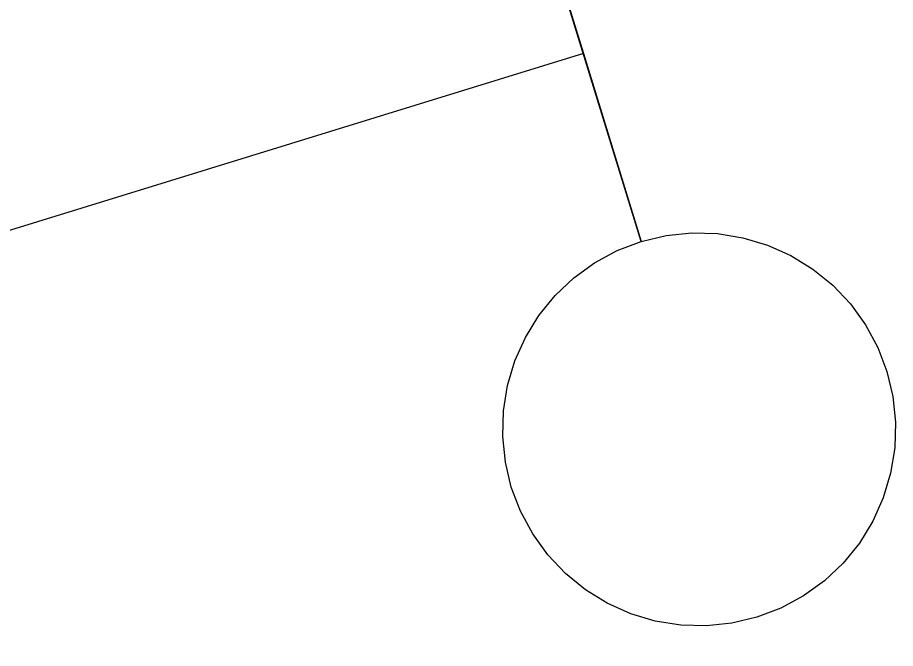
# Model space of a CAD drawing. Extents: x 6540402 to 6566579, y 5525343 to 5532423.
# Drawn here: x 6562627.504 to 6562628.621, y 5529685.896 to 5529686.698 of the extents above; entities that cross this region are included whole.
import ezdxf

# ---------------------------------------------------------------- set-up
doc = ezdxf.new("R2010")
doc.units = 0
for name, color, linetype in [('IR_ps_geometria', 7, 'Continuous'), ('TOR_PS_T-tory projektowane', 7, 'Continuous'), ('TOR_RAMKI-ramka+tabelka 2', 7, 'Continuous')]:
    doc.layers.add(name, color=color, linetype=linetype)

msp = doc.modelspace()

# ---------------------------------------------------------------- linework, layer by layer
at = {"layer": 'IR_ps_geometria'}
msp.add_lwpolyline([(6562628.1505, 5529686.8913), (6562628.2242, 5529686.6524), (6562628.2978, 5529686.4135), (6562628.3296, 5529686.421), (6562628.3621, 5529686.4244), (6562628.3948, 5529686.4235), (6562628.4271, 5529686.4183), (6562628.4584, 5529686.4089), (6562628.4883, 5529686.3955), (6562628.5161, 5529686.3784), (6562628.5415, 5529686.3578), (6562628.564, 5529686.334), (6562628.5831, 5529686.3075), (6562628.5987, 5529686.2787), (6562628.6103, 5529686.2482), (6562628.6179, 5529686.2164), (6562628.6212, 5529686.1838), (6562628.6203, 5529686.1511), (6562628.6151, 5529686.1189), (6562628.6058, 5529686.0875), (6562628.5924, 5529686.0577), (6562628.5753, 5529686.0298), (6562628.5546, 5529686.0045), (6562628.5308, 5529685.982), (6562628.5043, 5529685.9628), (6562628.4756, 5529685.9473), (6562628.445, 5529685.9356), (6562628.4132, 5529685.9281), (6562628.3807, 5529685.9247), (6562628.348, 5529685.9257), (6562628.3157, 5529685.9308), (6562628.2844, 5529685.9402), (6562628.2545, 5529685.9536), (6562628.2267, 5529685.9707), (6562628.2013, 5529685.9913), (6562628.1788, 5529686.0151), (6562628.1597, 5529686.0416), (6562628.1441, 5529686.0704), (6562628.1325, 5529686.1009), (6562628.1249, 5529686.1327), (6562628.1216, 5529686.1653), (6562628.1225, 5529686.198), (6562628.1277, 5529686.2303), (6562628.137, 5529686.2616), (6562628.1504, 5529686.2914), (6562628.1676, 5529686.3193), (6562628.1882, 5529686.3447), (6562628.212, 5529686.3671), (6562628.2385, 5529686.3863), (6562628.2672, 5529686.4018), (6562628.2978, 5529686.4135), (6562628.1505, 5529686.8913)], dxfattribs=at)
msp.add_lwpolyline([(6562628.1505, 5529686.8913), (6562628.2242, 5529686.6524), (6562628.2978, 5529686.4135), (6562628.3296, 5529686.421), (6562628.3621, 5529686.4244), (6562628.3948, 5529686.4235), (6562628.4271, 5529686.4183), (6562628.4584, 5529686.4089), (6562628.4883, 5529686.3955), (6562628.5161, 5529686.3784), (6562628.5415, 5529686.3578), (6562628.564, 5529686.334), (6562628.5831, 5529686.3075), (6562628.5987, 5529686.2787), (6562628.6103, 5529686.2482), (6562628.6179, 5529686.2164), (6562628.6212, 5529686.1838), (6562628.6203, 5529686.1511), (6562628.6151, 5529686.1189), (6562628.6058, 5529686.0875), (6562628.5924, 5529686.0577), (6562628.5753, 5529686.0298), (6562628.5546, 5529686.0045), (6562628.5308, 5529685.982), (6562628.5043, 5529685.9628), (6562628.4756, 5529685.9473), (6562628.445, 5529685.9356), (6562628.4132, 5529685.9281), (6562628.3807, 5529685.9247), (6562628.348, 5529685.9257), (6562628.3157, 5529685.9308), (6562628.2844, 5529685.9402), (6562628.2545, 5529685.9536), (6562628.2267, 5529685.9707), (6562628.2013, 5529685.9913), (6562628.1788, 5529686.0151), (6562628.1597, 5529686.0416), (6562628.1441, 5529686.0704), (6562628.1325, 5529686.1009), (6562628.1249, 5529686.1327), (6562628.1216, 5529686.1653), (6562628.1225, 5529686.198), (6562628.1277, 5529686.2303), (6562628.137, 5529686.2616), (6562628.1504, 5529686.2914), (6562628.1676, 5529686.3193), (6562628.1882, 5529686.3447), (6562628.212, 5529686.3671), (6562628.2385, 5529686.3863), (6562628.2672, 5529686.4018), (6562628.2978, 5529686.4135), (6562628.1505, 5529686.8913)], dxfattribs=at)
msp.add_lwpolyline([(6562628.1505, 5529686.8913), (6562628.2242, 5529686.6524), (6562628.2978, 5529686.4135), (6562628.3296, 5529686.421), (6562628.3621, 5529686.4244), (6562628.3948, 5529686.4235), (6562628.4271, 5529686.4183), (6562628.4584, 5529686.4089), (6562628.4883, 5529686.3955), (6562628.5161, 5529686.3784), (6562628.5415, 5529686.3578), (6562628.564, 5529686.334), (6562628.5831, 5529686.3075), (6562628.5987, 5529686.2787), (6562628.6103, 5529686.2482), (6562628.6179, 5529686.2164), (6562628.6212, 5529686.1838), (6562628.6203, 5529686.1511), (6562628.6151, 5529686.1189), (6562628.6058, 5529686.0875), (6562628.5924, 5529686.0577), (6562628.5753, 5529686.0298), (6562628.5546, 5529686.0045), (6562628.5308, 5529685.982), (6562628.5043, 5529685.9628), (6562628.4756, 5529685.9473), (6562628.445, 5529685.9356), (6562628.4132, 5529685.9281), (6562628.3807, 5529685.9247), (6562628.348, 5529685.9257), (6562628.3157, 5529685.9308), (6562628.2844, 5529685.9402), (6562628.2545, 5529685.9536), (6562628.2267, 5529685.9707), (6562628.2013, 5529685.9913), (6562628.1788, 5529686.0151), (6562628.1597, 5529686.0416), (6562628.1441, 5529686.0704), (6562628.1325, 5529686.1009), (6562628.1249, 5529686.1327), (6562628.1216, 5529686.1653), (6562628.1225, 5529686.198), (6562628.1277, 5529686.2303), (6562628.137, 5529686.2616), (6562628.1504, 5529686.2914), (6562628.1676, 5529686.3193), (6562628.1882, 5529686.3447), (6562628.212, 5529686.3671), (6562628.2385, 5529686.3863), (6562628.2672, 5529686.4018), (6562628.2978, 5529686.4135), (6562628.1505, 5529686.8913)], dxfattribs=at)
msp.add_lwpolyline([(6562628.1505, 5529686.8913), (6562628.2242, 5529686.6524), (6562628.2978, 5529686.4135), (6562628.3296, 5529686.421), (6562628.3621, 5529686.4244), (6562628.3948, 5529686.4235), (6562628.4271, 5529686.4183), (6562628.4584, 5529686.4089), (6562628.4883, 5529686.3955), (6562628.5161, 5529686.3784), (6562628.5415, 5529686.3578), (6562628.564, 5529686.334), (6562628.5831, 5529686.3075), (6562628.5987, 5529686.2787), (6562628.6103, 5529686.2482), (6562628.6179, 5529686.2164), (6562628.6212, 5529686.1838), (6562628.6203, 5529686.1511), (6562628.6151, 5529686.1189), (6562628.6058, 5529686.0875), (6562628.5924, 5529686.0577), (6562628.5753, 5529686.0298), (6562628.5546, 5529686.0045), (6562628.5308, 5529685.982), (6562628.5043, 5529685.9628), (6562628.4756, 5529685.9473), (6562628.445, 5529685.9356), (6562628.4132, 5529685.9281), (6562628.3807, 5529685.9247), (6562628.348, 5529685.9257), (6562628.3157, 5529685.9308), (6562628.2844, 5529685.9402), (6562628.2545, 5529685.9536), (6562628.2267, 5529685.9707), (6562628.2013, 5529685.9913), (6562628.1788, 5529686.0151), (6562628.1597, 5529686.0416), (6562628.1441, 5529686.0704), (6562628.1325, 5529686.1009), (6562628.1249, 5529686.1327), (6562628.1216, 5529686.1653), (6562628.1225, 5529686.198), (6562628.1277, 5529686.2303), (6562628.137, 5529686.2616), (6562628.1504, 5529686.2914), (6562628.1676, 5529686.3193), (6562628.1882, 5529686.3447), (6562628.212, 5529686.3671), (6562628.2385, 5529686.3863), (6562628.2672, 5529686.4018), (6562628.2978, 5529686.4135), (6562628.1505, 5529686.8913)], dxfattribs=at)
msp.add_lwpolyline([(6562628.1505, 5529686.8913), (6562628.2242, 5529686.6524), (6562628.2978, 5529686.4135), (6562628.3296, 5529686.421), (6562628.3621, 5529686.4244), (6562628.3948, 5529686.4235), (6562628.4271, 5529686.4183), (6562628.4584, 5529686.4089), (6562628.4883, 5529686.3955), (6562628.5161, 5529686.3784), (6562628.5415, 5529686.3578), (6562628.564, 5529686.334), (6562628.5831, 5529686.3075), (6562628.5987, 5529686.2787), (6562628.6103, 5529686.2482), (6562628.6179, 5529686.2164), (6562628.6212, 5529686.1838), (6562628.6203, 5529686.1511), (6562628.6151, 5529686.1189), (6562628.6058, 5529686.0875), (6562628.5924, 5529686.0577), (6562628.5753, 5529686.0298), (6562628.5546, 5529686.0045), (6562628.5308, 5529685.982), (6562628.5043, 5529685.9628), (6562628.4756, 5529685.9473), (6562628.445, 5529685.9356), (6562628.4132, 5529685.9281), (6562628.3807, 5529685.9247), (6562628.348, 5529685.9257), (6562628.3157, 5529685.9308), (6562628.2844, 5529685.9402), (6562628.2545, 5529685.9536), (6562628.2267, 5529685.9707), (6562628.2013, 5529685.9913), (6562628.1788, 5529686.0151), (6562628.1597, 5529686.0416), (6562628.1441, 5529686.0704), (6562628.1325, 5529686.1009), (6562628.1249, 5529686.1327), (6562628.1216, 5529686.1653), (6562628.1225, 5529686.198), (6562628.1277, 5529686.2303), (6562628.137, 5529686.2616), (6562628.1504, 5529686.2914), (6562628.1676, 5529686.3193), (6562628.1882, 5529686.3447), (6562628.212, 5529686.3671), (6562628.2385, 5529686.3863), (6562628.2672, 5529686.4018), (6562628.2978, 5529686.4135), (6562628.1505, 5529686.8913)], dxfattribs=at)
msp.add_lwpolyline([(6562628.1505, 5529686.8913), (6562628.2242, 5529686.6524), (6562628.2978, 5529686.4135), (6562628.3296, 5529686.421), (6562628.3621, 5529686.4244), (6562628.3948, 5529686.4235), (6562628.4271, 5529686.4183), (6562628.4584, 5529686.4089), (6562628.4883, 5529686.3955), (6562628.5161, 5529686.3784), (6562628.5415, 5529686.3578), (6562628.564, 5529686.334), (6562628.5831, 5529686.3075), (6562628.5987, 5529686.2787), (6562628.6103, 5529686.2482), (6562628.6179, 5529686.2164), (6562628.6212, 5529686.1838), (6562628.6203, 5529686.1511), (6562628.6151, 5529686.1189), (6562628.6058, 5529686.0875), (6562628.5924, 5529686.0577), (6562628.5753, 5529686.0298), (6562628.5546, 5529686.0045), (6562628.5308, 5529685.982), (6562628.5043, 5529685.9628), (6562628.4756, 5529685.9473), (6562628.445, 5529685.9356), (6562628.4132, 5529685.9281), (6562628.3807, 5529685.9247), (6562628.348, 5529685.9257), (6562628.3157, 5529685.9308), (6562628.2844, 5529685.9402), (6562628.2545, 5529685.9536), (6562628.2267, 5529685.9707), (6562628.2013, 5529685.9913), (6562628.1788, 5529686.0151), (6562628.1597, 5529686.0416), (6562628.1441, 5529686.0704), (6562628.1325, 5529686.1009), (6562628.1249, 5529686.1327), (6562628.1216, 5529686.1653), (6562628.1225, 5529686.198), (6562628.1277, 5529686.2303), (6562628.137, 5529686.2616), (6562628.1504, 5529686.2914), (6562628.1676, 5529686.3193), (6562628.1882, 5529686.3447), (6562628.212, 5529686.3671), (6562628.2385, 5529686.3863), (6562628.2672, 5529686.4018), (6562628.2978, 5529686.4135), (6562628.1505, 5529686.8913)], dxfattribs=at)
msp.add_lwpolyline([(6562628.1505, 5529686.8913), (6562628.2242, 5529686.6524), (6562628.2978, 5529686.4135), (6562628.3296, 5529686.421), (6562628.3621, 5529686.4244), (6562628.3948, 5529686.4235), (6562628.4271, 5529686.4183), (6562628.4584, 5529686.4089), (6562628.4883, 5529686.3955), (6562628.5161, 5529686.3784), (6562628.5415, 5529686.3578), (6562628.564, 5529686.334), (6562628.5831, 5529686.3075), (6562628.5987, 5529686.2787), (6562628.6103, 5529686.2482), (6562628.6179, 5529686.2164), (6562628.6212, 5529686.1838), (6562628.6203, 5529686.1511), (6562628.6151, 5529686.1189), (6562628.6058, 5529686.0875), (6562628.5924, 5529686.0577), (6562628.5753, 5529686.0298), (6562628.5546, 5529686.0045), (6562628.5308, 5529685.982), (6562628.5043, 5529685.9628), (6562628.4756, 5529685.9473), (6562628.445, 5529685.9356), (6562628.4132, 5529685.9281), (6562628.3807, 5529685.9247), (6562628.348, 5529685.9257), (6562628.3157, 5529685.9308), (6562628.2844, 5529685.9402), (6562628.2545, 5529685.9536), (6562628.2267, 5529685.9707), (6562628.2013, 5529685.9913), (6562628.1788, 5529686.0151), (6562628.1597, 5529686.0416), (6562628.1441, 5529686.0704), (6562628.1325, 5529686.1009), (6562628.1249, 5529686.1327), (6562628.1216, 5529686.1653), (6562628.1225, 5529686.198), (6562628.1277, 5529686.2303), (6562628.137, 5529686.2616), (6562628.1504, 5529686.2914), (6562628.1676, 5529686.3193), (6562628.1882, 5529686.3447), (6562628.212, 5529686.3671), (6562628.2385, 5529686.3863), (6562628.2672, 5529686.4018), (6562628.2978, 5529686.4135), (6562628.1505, 5529686.8913)], dxfattribs=at)
msp.add_lwpolyline([(6562628.1505, 5529686.8913), (6562628.2242, 5529686.6524), (6562628.2978, 5529686.4135), (6562628.3296, 5529686.421), (6562628.3621, 5529686.4244), (6562628.3948, 5529686.4235), (6562628.4271, 5529686.4183), (6562628.4584, 5529686.4089), (6562628.4883, 5529686.3955), (6562628.5161, 5529686.3784), (6562628.5415, 5529686.3578), (6562628.564, 5529686.334), (6562628.5831, 5529686.3075), (6562628.5987, 5529686.2787), (6562628.6103, 5529686.2482), (6562628.6179, 5529686.2164), (6562628.6212, 5529686.1838), (6562628.6203, 5529686.1511), (6562628.6151, 5529686.1189), (6562628.6058, 5529686.0875), (6562628.5924, 5529686.0577), (6562628.5753, 5529686.0298), (6562628.5546, 5529686.0045), (6562628.5308, 5529685.982), (6562628.5043, 5529685.9628), (6562628.4756, 5529685.9473), (6562628.445, 5529685.9356), (6562628.4132, 5529685.9281), (6562628.3807, 5529685.9247), (6562628.348, 5529685.9257), (6562628.3157, 5529685.9308), (6562628.2844, 5529685.9402), (6562628.2545, 5529685.9536), (6562628.2267, 5529685.9707), (6562628.2013, 5529685.9913), (6562628.1788, 5529686.0151), (6562628.1597, 5529686.0416), (6562628.1441, 5529686.0704), (6562628.1325, 5529686.1009), (6562628.1249, 5529686.1327), (6562628.1216, 5529686.1653), (6562628.1225, 5529686.198), (6562628.1277, 5529686.2303), (6562628.137, 5529686.2616), (6562628.1504, 5529686.2914), (6562628.1676, 5529686.3193), (6562628.1882, 5529686.3447), (6562628.212, 5529686.3671), (6562628.2385, 5529686.3863), (6562628.2672, 5529686.4018), (6562628.2978, 5529686.4135), (6562628.1505, 5529686.8913)], dxfattribs=at)
msp.add_lwpolyline([(6562628.1505, 5529686.8913), (6562628.2242, 5529686.6524), (6562628.2978, 5529686.4135), (6562628.3296, 5529686.421), (6562628.3621, 5529686.4244), (6562628.3948, 5529686.4235), (6562628.4271, 5529686.4183), (6562628.4584, 5529686.4089), (6562628.4883, 5529686.3955), (6562628.5161, 5529686.3784), (6562628.5415, 5529686.3578), (6562628.564, 5529686.334), (6562628.5831, 5529686.3075), (6562628.5987, 5529686.2787), (6562628.6103, 5529686.2482), (6562628.6179, 5529686.2164), (6562628.6212, 5529686.1838), (6562628.6203, 5529686.1511), (6562628.6151, 5529686.1189), (6562628.6058, 5529686.0875), (6562628.5924, 5529686.0577), (6562628.5753, 5529686.0298), (6562628.5546, 5529686.0045), (6562628.5308, 5529685.982), (6562628.5043, 5529685.9628), (6562628.4756, 5529685.9473), (6562628.445, 5529685.9356), (6562628.4132, 5529685.9281), (6562628.3807, 5529685.9247), (6562628.348, 5529685.9257), (6562628.3157, 5529685.9308), (6562628.2844, 5529685.9402), (6562628.2545, 5529685.9536), (6562628.2267, 5529685.9707), (6562628.2013, 5529685.9913), (6562628.1788, 5529686.0151), (6562628.1597, 5529686.0416), (6562628.1441, 5529686.0704), (6562628.1325, 5529686.1009), (6562628.1249, 5529686.1327), (6562628.1216, 5529686.1653), (6562628.1225, 5529686.198), (6562628.1277, 5529686.2303), (6562628.137, 5529686.2616), (6562628.1504, 5529686.2914), (6562628.1676, 5529686.3193), (6562628.1882, 5529686.3447), (6562628.212, 5529686.3671), (6562628.2385, 5529686.3863), (6562628.2672, 5529686.4018), (6562628.2978, 5529686.4135), (6562628.1505, 5529686.8913)], dxfattribs=at)
msp.add_lwpolyline([(6562628.1505, 5529686.8913), (6562628.2242, 5529686.6524), (6562628.2978, 5529686.4135), (6562628.3296, 5529686.421), (6562628.3621, 5529686.4244), (6562628.3948, 5529686.4235), (6562628.4271, 5529686.4183), (6562628.4584, 5529686.4089), (6562628.4883, 5529686.3955), (6562628.5161, 5529686.3784), (6562628.5415, 5529686.3578), (6562628.564, 5529686.334), (6562628.5831, 5529686.3075), (6562628.5987, 5529686.2787), (6562628.6103, 5529686.2482), (6562628.6179, 5529686.2164), (6562628.6212, 5529686.1838), (6562628.6203, 5529686.1511), (6562628.6151, 5529686.1189), (6562628.6058, 5529686.0875), (6562628.5924, 5529686.0577), (6562628.5753, 5529686.0298), (6562628.5546, 5529686.0045), (6562628.5308, 5529685.982), (6562628.5043, 5529685.9628), (6562628.4756, 5529685.9473), (6562628.445, 5529685.9356), (6562628.4132, 5529685.9281), (6562628.3807, 5529685.9247), (6562628.348, 5529685.9257), (6562628.3157, 5529685.9308), (6562628.2844, 5529685.9402), (6562628.2545, 5529685.9536), (6562628.2267, 5529685.9707), (6562628.2013, 5529685.9913), (6562628.1788, 5529686.0151), (6562628.1597, 5529686.0416), (6562628.1441, 5529686.0704), (6562628.1325, 5529686.1009), (6562628.1249, 5529686.1327), (6562628.1216, 5529686.1653), (6562628.1225, 5529686.198), (6562628.1277, 5529686.2303), (6562628.137, 5529686.2616), (6562628.1504, 5529686.2914), (6562628.1676, 5529686.3193), (6562628.1882, 5529686.3447), (6562628.212, 5529686.3671), (6562628.2385, 5529686.3863), (6562628.2672, 5529686.4018), (6562628.2978, 5529686.4135), (6562628.1505, 5529686.8913)], dxfattribs=at)
msp.add_lwpolyline([(6562628.1505, 5529686.8913), (6562628.2242, 5529686.6524), (6562628.2978, 5529686.4135), (6562628.3296, 5529686.421), (6562628.3621, 5529686.4244), (6562628.3948, 5529686.4235), (6562628.4271, 5529686.4183), (6562628.4584, 5529686.4089), (6562628.4883, 5529686.3955), (6562628.5161, 5529686.3784), (6562628.5415, 5529686.3578), (6562628.564, 5529686.334), (6562628.5831, 5529686.3075), (6562628.5987, 5529686.2787), (6562628.6103, 5529686.2482), (6562628.6179, 5529686.2164), (6562628.6212, 5529686.1838), (6562628.6203, 5529686.1511), (6562628.6151, 5529686.1189), (6562628.6058, 5529686.0875), (6562628.5924, 5529686.0577), (6562628.5753, 5529686.0298), (6562628.5546, 5529686.0045), (6562628.5308, 5529685.982), (6562628.5043, 5529685.9628), (6562628.4756, 5529685.9473), (6562628.445, 5529685.9356), (6562628.4132, 5529685.9281), (6562628.3807, 5529685.9247), (6562628.348, 5529685.9257), (6562628.3157, 5529685.9308), (6562628.2844, 5529685.9402), (6562628.2545, 5529685.9536), (6562628.2267, 5529685.9707), (6562628.2013, 5529685.9913), (6562628.1788, 5529686.0151), (6562628.1597, 5529686.0416), (6562628.1441, 5529686.0704), (6562628.1325, 5529686.1009), (6562628.1249, 5529686.1327), (6562628.1216, 5529686.1653), (6562628.1225, 5529686.198), (6562628.1277, 5529686.2303), (6562628.137, 5529686.2616), (6562628.1504, 5529686.2914), (6562628.1676, 5529686.3193), (6562628.1882, 5529686.3447), (6562628.212, 5529686.3671), (6562628.2385, 5529686.3863), (6562628.2672, 5529686.4018), (6562628.2978, 5529686.4135), (6562628.1505, 5529686.8913)], dxfattribs=at)
msp.add_lwpolyline([(6562628.1505, 5529686.8913), (6562628.2242, 5529686.6524), (6562628.2978, 5529686.4135), (6562628.3296, 5529686.421), (6562628.3621, 5529686.4244), (6562628.3948, 5529686.4235), (6562628.4271, 5529686.4183), (6562628.4584, 5529686.4089), (6562628.4883, 5529686.3955), (6562628.5161, 5529686.3784), (6562628.5415, 5529686.3578), (6562628.564, 5529686.334), (6562628.5831, 5529686.3075), (6562628.5987, 5529686.2787), (6562628.6103, 5529686.2482), (6562628.6179, 5529686.2164), (6562628.6212, 5529686.1838), (6562628.6203, 5529686.1511), (6562628.6151, 5529686.1189), (6562628.6058, 5529686.0875), (6562628.5924, 5529686.0577), (6562628.5753, 5529686.0298), (6562628.5546, 5529686.0045), (6562628.5308, 5529685.982), (6562628.5043, 5529685.9628), (6562628.4756, 5529685.9473), (6562628.445, 5529685.9356), (6562628.4132, 5529685.9281), (6562628.3807, 5529685.9247), (6562628.348, 5529685.9257), (6562628.3157, 5529685.9308), (6562628.2844, 5529685.9402), (6562628.2545, 5529685.9536), (6562628.2267, 5529685.9707), (6562628.2013, 5529685.9913), (6562628.1788, 5529686.0151), (6562628.1597, 5529686.0416), (6562628.1441, 5529686.0704), (6562628.1325, 5529686.1009), (6562628.1249, 5529686.1327), (6562628.1216, 5529686.1653), (6562628.1225, 5529686.198), (6562628.1277, 5529686.2303), (6562628.137, 5529686.2616), (6562628.1504, 5529686.2914), (6562628.1676, 5529686.3193), (6562628.1882, 5529686.3447), (6562628.212, 5529686.3671), (6562628.2385, 5529686.3863), (6562628.2672, 5529686.4018), (6562628.2978, 5529686.4135), (6562628.1505, 5529686.8913)], dxfattribs=at)
msp.add_lwpolyline([(6562628.1505, 5529686.8913), (6562628.2242, 5529686.6524), (6562628.2978, 5529686.4135), (6562628.3296, 5529686.421), (6562628.3621, 5529686.4244), (6562628.3948, 5529686.4235), (6562628.4271, 5529686.4183), (6562628.4584, 5529686.4089), (6562628.4883, 5529686.3955), (6562628.5161, 5529686.3784), (6562628.5415, 5529686.3578), (6562628.564, 5529686.334), (6562628.5831, 5529686.3075), (6562628.5987, 5529686.2787), (6562628.6103, 5529686.2482), (6562628.6179, 5529686.2164), (6562628.6212, 5529686.1838), (6562628.6203, 5529686.1511), (6562628.6151, 5529686.1189), (6562628.6058, 5529686.0875), (6562628.5924, 5529686.0577), (6562628.5753, 5529686.0298), (6562628.5546, 5529686.0045), (6562628.5308, 5529685.982), (6562628.5043, 5529685.9628), (6562628.4756, 5529685.9473), (6562628.445, 5529685.9356), (6562628.4132, 5529685.9281), (6562628.3807, 5529685.9247), (6562628.348, 5529685.9257), (6562628.3157, 5529685.9308), (6562628.2844, 5529685.9402), (6562628.2545, 5529685.9536), (6562628.2267, 5529685.9707), (6562628.2013, 5529685.9913), (6562628.1788, 5529686.0151), (6562628.1597, 5529686.0416), (6562628.1441, 5529686.0704), (6562628.1325, 5529686.1009), (6562628.1249, 5529686.1327), (6562628.1216, 5529686.1653), (6562628.1225, 5529686.198), (6562628.1277, 5529686.2303), (6562628.137, 5529686.2616), (6562628.1504, 5529686.2914), (6562628.1676, 5529686.3193), (6562628.1882, 5529686.3447), (6562628.212, 5529686.3671), (6562628.2385, 5529686.3863), (6562628.2672, 5529686.4018), (6562628.2978, 5529686.4135), (6562628.1505, 5529686.8913)], dxfattribs=at)
msp.add_lwpolyline([(6562628.1505, 5529686.8913), (6562628.2242, 5529686.6524), (6562628.2978, 5529686.4135), (6562628.3296, 5529686.421), (6562628.3621, 5529686.4244), (6562628.3948, 5529686.4235), (6562628.4271, 5529686.4183), (6562628.4584, 5529686.4089), (6562628.4883, 5529686.3955), (6562628.5161, 5529686.3784), (6562628.5415, 5529686.3578), (6562628.564, 5529686.334), (6562628.5831, 5529686.3075), (6562628.5987, 5529686.2787), (6562628.6103, 5529686.2482), (6562628.6179, 5529686.2164), (6562628.6212, 5529686.1838), (6562628.6203, 5529686.1511), (6562628.6151, 5529686.1189), (6562628.6058, 5529686.0875), (6562628.5924, 5529686.0577), (6562628.5753, 5529686.0298), (6562628.5546, 5529686.0045), (6562628.5308, 5529685.982), (6562628.5043, 5529685.9628), (6562628.4756, 5529685.9473), (6562628.445, 5529685.9356), (6562628.4132, 5529685.9281), (6562628.3807, 5529685.9247), (6562628.348, 5529685.9257), (6562628.3157, 5529685.9308), (6562628.2844, 5529685.9402), (6562628.2545, 5529685.9536), (6562628.2267, 5529685.9707), (6562628.2013, 5529685.9913), (6562628.1788, 5529686.0151), (6562628.1597, 5529686.0416), (6562628.1441, 5529686.0704), (6562628.1325, 5529686.1009), (6562628.1249, 5529686.1327), (6562628.1216, 5529686.1653), (6562628.1225, 5529686.198), (6562628.1277, 5529686.2303), (6562628.137, 5529686.2616), (6562628.1504, 5529686.2914), (6562628.1676, 5529686.3193), (6562628.1882, 5529686.3447), (6562628.212, 5529686.3671), (6562628.2385, 5529686.3863), (6562628.2672, 5529686.4018), (6562628.2978, 5529686.4135), (6562628.1505, 5529686.8913)], dxfattribs=at)
at = {"layer": 'TOR_PS_T-tory projektowane'}
msp.add_line((6562628.2242, 5529686.6524), (6562603.0023, 5529678.8806), dxfattribs=at)
at = {"layer": 'TOR_RAMKI-ramka+tabelka 2'}
msp.add_line((6562628.2242, 5529686.6524), (6562622.0901, 5529706.5594), dxfattribs=at)

doc.saveas('drawing.dxf')
